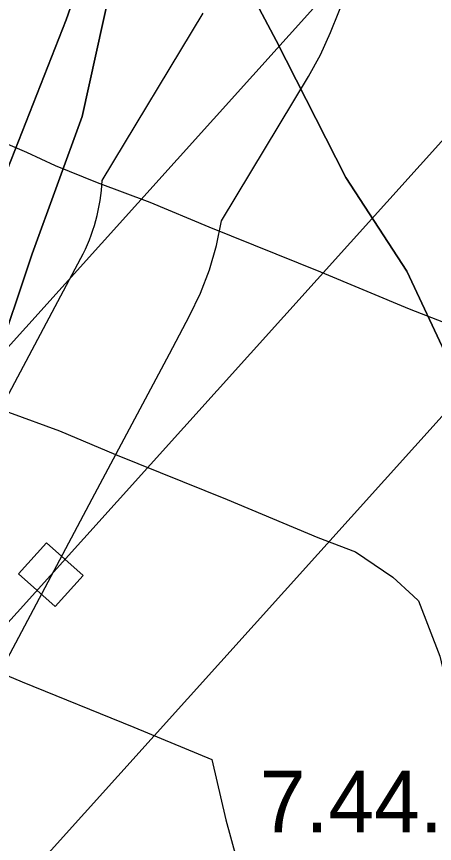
# Model space of a CAD drawing. Extents: x -690419 to -685080, y -987825 to -981190.
# Drawn here: x -686529.4 to -686461.5, y -986741.9 to -986607.4 of the extents above; entities that cross this region are included whole.
import ezdxf

# ---------------------------------------------------------------- set-up
doc = ezdxf.new("R2010")
doc.units = 0
for name, color, linetype in [('BP VTL plynovodu a RS (S)', 7, 'Continuous'), ('BPEJ (S) - hranice', 7, 'Continuous'), ('BPEJ (S) - kód', 7, 'Continuous'), ('BPEJ I-II ochrana', 7, 'Continuous'), ('Docházková izochrona BUS (S)', 7, 'Continuous'), ('Elektro VVN 220 nadzemni (S)', 7, 'Continuous'), ('Elektro VVN 400 nadzemni (S)', 7, 'Continuous'), ('OP elektro VN (S)', 7, 'Continuous'), ('OP lesa 30 m (S)', 7, 'Continuous'), ('OP lesa 50 m (S)', 7, 'Continuous'), ('Plochy přírodní všeobecné NU (S)', 7, 'Continuous'), ('Plochy zemědělské všeobecné AU (S)', 7, 'Continuous'), ('Plynovod VTL (S)', 7, 'Continuous'), ('Regulační bloky STABILIZOVANÉ (S)', 7, 'Continuous'), ('USES LBC (S)', 7, 'Continuous'), ('USES_ŠRAFY (S)', 7, 'Continuous')]:
    doc.layers.add(name, color=color, linetype=linetype)

msp = doc.modelspace()

# ---------------------------------------------------------------- linework, layer by layer
at = {"layer": 'BP VTL plynovodu a RS (S)'}
for points in [[(-686459.96, -986657.15), (-686465.54, -986655), (-686479.98, -986648.98), (-686498.1, -986641.66), (-686507.73, -986637.62), (-686516.3, -986634.41), (-686523.1, -986631.69), (-686527.8, -986629.48), (-686541.67, -986623.56), (-686548.78, -986620.78), (-686564.1, -986613.79), (-686576.67, -986608.68), (-686582.88, -986605.99), (-686584.4, -986605.32), (-686584.7, -986605.19)], [(-686615.98, -986678.83), (-686607.67, -986682.44), (-686595.76, -986687.27), (-686580, -986694.47), (-686571.95, -986697.62), (-686560.58, -986702.46), (-686555.08, -986705.07), (-686545.18, -986709.03), (-686537.23, -986712), (-686528.56, -986715.64), (-686510.36, -986722.98), (-686497.71, -986728.26), (-686495.41, -986738.08), (-686490.22, -986757.06)]]:
    msp.add_lwpolyline(points, dxfattribs=at)
at = {"layer": 'BPEJ (S) - hranice'}
for points in [[(-686375.24, -986744.51), (-686391.37, -986730.86), (-686413.34, -986713.5), (-686428.58, -986697.9), (-686444.53, -986681.24), (-686459.41, -986662.82), (-686465.97, -986648.82), (-686475.89, -986633.58), (-686487.23, -986611.25), (-686493.61, -986599.2), (-686508.14, -986566.6), (-686509.56, -986557.03), (-686509.91, -986527.61), (-686516.5, -986485.5), (-686525.5, -986404.5), (-686531, -986377.5), (-686552.5, -986323), (-686582, -986265), (-686624.5, -986197.5)], [(-686620.84, -986764.35), (-686608.97, -986738.66), (-686595.5, -986714.56), (-686580.97, -986689.75), (-686571.4, -986672.38), (-686564.67, -986673.09), (-686557.23, -986661.75), (-686547.48, -986647.4), (-686542.16, -986638.89), (-686545, -986627.55), (-686529.41, -986603.45), (-686523.65, -986591.75), (-686518.77, -986581.84), (-686509.56, -986557.03), (-686508.14, -986566.6), (-686512.04, -986593.18), (-686518.77, -986623.66), (-686526.92, -986645.98), (-686533.1, -986664.31), (-686538.8, -986681.24), (-686554.39, -986713.14), (-686566.44, -986738.3), (-686581.15, -986770.38)], [(-686581.15, -986770.38), (-686566.44, -986738.3), (-686554.39, -986713.14), (-686538.8, -986681.24), (-686533.1, -986664.31), (-686526.92, -986645.98), (-686518.77, -986623.66), (-686512.04, -986593.18), (-686508.14, -986566.6), (-686493.61, -986599.2), (-686487.23, -986611.25), (-686475.89, -986633.58), (-686465.97, -986648.82), (-686459.41, -986662.82), (-686444.53, -986681.24), (-686428.58, -986697.9), (-686413.34, -986713.5), (-686391.37, -986730.86), (-686375.24, -986744.51)]]:
    msp.add_lwpolyline(points, dxfattribs=at)
at = {"layer": 'BPEJ I-II ochrana'}
for p, q in [((-686529.14, -986698.04), (-686524.59, -986692.99)), ((-686524.59, -986692.99), (-686518.64, -986698.34)), ((-686523.19, -986703.39), (-686529.14, -986698.04)), ((-686518.64, -986698.34), (-686523.19, -986703.39))]:
    msp.add_line(p, q, dxfattribs=at)
for points in [[(-686333.94, -986776.18), (-686334.13, -986776.05), (-686351.85, -986762.93), (-686375.24, -986744.51), (-686391.37, -986730.86), (-686413.34, -986713.5), (-686428.58, -986697.9), (-686444.53, -986681.24), (-686459.41, -986662.82), (-686465.97, -986648.82), (-686475.89, -986633.58), (-686487.23, -986611.25), (-686493.61, -986599.2), (-686503.83, -986576.27)], [(-686509.82, -986578.02), (-686512.04, -986593.18), (-686518.77, -986623.66), (-686526.92, -986645.98), (-686533.1, -986664.31), (-686538.8, -986681.24), (-686554.39, -986713.14), (-686566.44, -986738.3), (-686581.15, -986770.38), (-686592.19, -986791.69)]]:
    msp.add_lwpolyline(points, dxfattribs=at)
at = {"layer": 'Docházková izochrona BUS (S)'}
msp.add_arc((-686098.23, -987012.24), 400, 19.1563, 249.3492, dxfattribs=at)
at = {"layer": 'Elektro VVN 220 nadzemni (S)'}
for points in [[(-686523.94, -986698.3), (-686322.34, -986474.41)], [(-686643.25, -986830.76), (-686523.94, -986698.3)]]:
    msp.add_lwpolyline(points, dxfattribs=at)
at = {"layer": 'Elektro VVN 400 nadzemni (S)'}
for points in [[(-686523.94, -986698.3), (-686322.34, -986474.41)], [(-686643.25, -986830.76), (-686523.94, -986698.3)]]:
    msp.add_lwpolyline(points, dxfattribs=at)
at = {"layer": 'OP elektro VN (S)'}
for points in [[(-686617.65, -986333.36), (-686528.05, -986384.45), (-686368.92, -986481.3), (-686546.23, -986678.22), (-686652.77, -986796.5), (-686700.55, -986741.73)], [(-686268.59, -987411.54), (-686324.76, -987284.24), (-686422.17, -987063.27), (-686426.31, -987056.61), (-686613.06, -986842.07), (-686501.65, -986718.38), (-686315.78, -986511.95), (-686146.61, -986602.53), (-685947.72, -986709.03), (-685924.14, -986724.81)]]:
    msp.add_lwpolyline(points, dxfattribs=at)
at = {"layer": 'OP lesa 30 m (S)'}
msp.add_line((-686515.51, -986634.03), (-686499.09, -986606.81), dxfattribs=at)
msp.add_lwpolyline([(-686589.69, -986780.23), (-686588.58, -986777.78), (-686518.98, -986646.71)], dxfattribs=at)
msp.add_arc((-686545.48, -986632.64), 30, 332.0315, 357.3485, dxfattribs=at)
at = {"layer": 'OP lesa 50 m (S)'}
msp.add_lwpolyline([(-686570.62, -986786.6), (-686517.13, -986685.87), (-686504.58, -986662.23), (-686501.32, -986656.09), (-686499.55, -986652.39), (-686498.08, -986648.56), (-686496.94, -986644.62), (-686496.12, -986640.6), (-686481.96, -986617.15), (-686480.03, -986613.63), (-686478.38, -986609.97), (-686474.31, -986599.85), (-686473.07, -986596.39), (-686472.08, -986592.85), (-686465.98, -986567.41), (-686465.2, -986563.48), (-686464.74, -986559.5), (-686464.6, -986555.5), (-686464.78, -986551.49), (-686465.28, -986547.52), (-686466.1, -986543.6), (-686467.23, -986539.76), (-686467.77, -986535.32), (-686468.7, -986530.95)], dxfattribs=at)
at = {"layer": 'Plochy přírodní všeobecné NU (S)'}
msp.add_lwpolyline([(-686529.76, -986542.24), (-686518.23, -986552.13), (-686514.6, -986555.75), (-686509.24, -986560.47), (-686507.21, -986559.72), (-686509.94, -986575.81), (-686511.01, -986578.37), (-686521.37, -986607.92), (-686544.09, -986665.61), (-686570.06, -986686.25), (-686586.61, -986723.58), (-686606.32, -986767.03), (-686617.03, -986767.88), (-686628.97, -986763.74), (-686624.52, -986755.54), (-686621.89, -986748.01), (-686617.44, -986732.54), (-686584.85, -986665.54), (-686546.91, -986614.92), (-686539.48, -986589.87), (-686532.26, -986564.85)], close=True, dxfattribs=at)
at = {"layer": 'Plochy zemědělské všeobecné AU (S)'}
msp.add_lwpolyline([(-686606.32, -986767.03), (-686586.61, -986723.58), (-686570.06, -986686.25), (-686544.09, -986665.61), (-686521.37, -986607.92), (-686511.01, -986578.37), (-686509.94, -986575.81), (-686507.21, -986559.72), (-686500.18, -986527.22), (-686496.06, -986497.96), (-686514.16, -986429.75), (-686515.94, -986427.04), (-686524.3, -986419.33), (-686524.34, -986415.16), (-686528.35, -986396.6), (-686500.34, -986381.89), (-686447.97, -986349.69), (-686430.95, -986378.9), (-686429.73, -986381.17), (-686358.16, -986514.85), (-686350.93, -986531.45), (-686285.51, -986658.91), (-686317.15, -986737.15), (-686335.84, -986780.59)], dxfattribs=at)
at = {"layer": 'Plynovod VTL (S)'}
msp.add_lwpolyline([(-686544.19, -986665.97), (-686539.09, -986668.38), (-686530.74, -986671.72), (-686522.48, -986674.81), (-686513.33, -986678.65), (-686495.17, -986685.98), (-686480.44, -986692.13), (-686474.34, -986694.48), (-686468.24, -986698.6), (-686464.95, -986701.63), (-686464.1, -986702.42), (-686460.58, -986711.44), (-686456.63, -986728.23), (-686451.63, -986746.55)], dxfattribs=at)
at = {"layer": 'Regulační bloky STABILIZOVANÉ (S)'}
msp.add_lwpolyline([(-686606.32, -986767.03), (-686586.61, -986723.58), (-686570.06, -986686.25), (-686544.09, -986665.61), (-686521.37, -986607.92), (-686511.01, -986578.37), (-686509.94, -986575.81), (-686507.21, -986559.72), (-686500.18, -986527.22), (-686496.06, -986497.96), (-686514.16, -986429.75), (-686515.94, -986427.04), (-686524.3, -986419.33), (-686524.34, -986415.16), (-686528.35, -986396.6), (-686500.34, -986381.89), (-686447.97, -986349.69), (-686430.95, -986378.9), (-686429.73, -986381.17), (-686358.16, -986514.85), (-686350.93, -986531.45), (-686285.51, -986658.91), (-686317.15, -986737.15), (-686335.84, -986780.59)], dxfattribs=at)
msp.add_lwpolyline([(-686529.76, -986542.24), (-686518.23, -986552.13), (-686514.6, -986555.75), (-686509.24, -986560.47), (-686507.21, -986559.72), (-686509.94, -986575.81), (-686511.01, -986578.37), (-686521.37, -986607.92), (-686544.09, -986665.61), (-686570.06, -986686.25), (-686586.61, -986723.58), (-686606.32, -986767.03), (-686617.03, -986767.88), (-686628.97, -986763.74), (-686624.52, -986755.54), (-686621.89, -986748.01), (-686617.44, -986732.54), (-686584.85, -986665.54), (-686546.91, -986614.92), (-686539.48, -986589.87), (-686532.26, -986564.85)], close=True, dxfattribs=at)
at = {"layer": 'USES LBC (S)'}
msp.add_lwpolyline([(-686606.32, -986767.03), (-686586.61, -986723.58), (-686570.06, -986686.25), (-686544.09, -986665.61), (-686521.37, -986607.92), (-686511.01, -986578.37), (-686509.94, -986575.81), (-686507.21, -986559.72), (-686509.24, -986560.47), (-686514.6, -986555.75), (-686518.23, -986552.13), (-686529.76, -986542.24), (-686551.76, -986537.38), (-686568.13, -986540.44), (-686573.81, -986569.28), (-686592.36, -986606.2), (-686621.61, -986620.87), (-686650.65, -986655.58), (-686672.14, -986695.11)], dxfattribs=at)
at = {"layer": 'USES_ŠRAFY (S)'}
msp.add_lwpolyline([(-686606.32, -986767.03), (-686586.61, -986723.58), (-686570.06, -986686.25), (-686544.09, -986665.61), (-686521.37, -986607.92), (-686511.01, -986578.37), (-686509.94, -986575.81), (-686507.21, -986559.72), (-686509.24, -986560.47), (-686514.6, -986555.75), (-686518.23, -986552.13), (-686529.76, -986542.24), (-686551.76, -986537.38), (-686568.13, -986540.44), (-686573.81, -986569.28), (-686592.36, -986606.2), (-686621.61, -986620.87), (-686650.65, -986655.58), (-686672.14, -986695.11)], dxfattribs=at)

# ---------------------------------------------------------------- texts
at = {"layer": 'BPEJ (S) - kód'}
msp.add_text('7.44.10', height=10, dxfattribs=at).set_placement((-686489.88, -986740.09))

doc.saveas('drawing.dxf')
